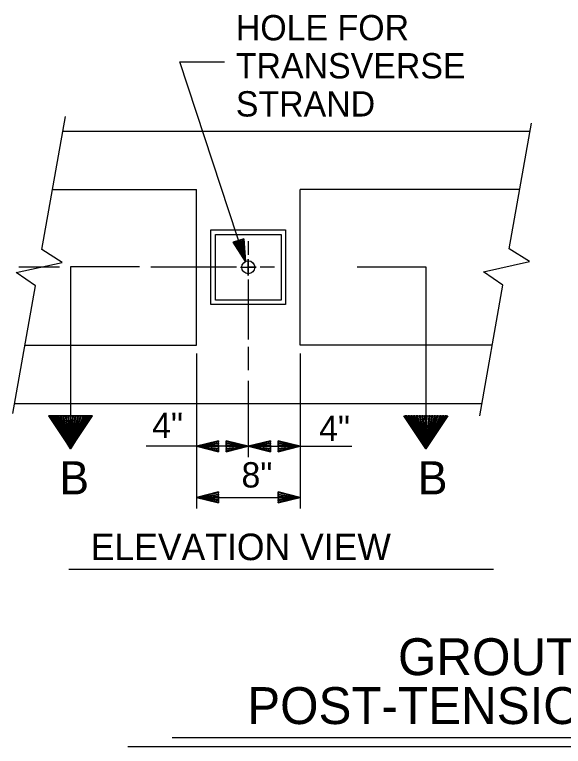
# Model space of a CAD drawing. Extents: x -408 to -23, y -15 to 117.
# Drawn here: x -338.801 to -335.704, y 19.99 to 24.121 of the extents above; entities that cross this region are included whole.
import ezdxf

# ---------------------------------------------------------------- set-up
doc = ezdxf.new("R2010")
doc.units = 0
for name, color, linetype in [('Dimension Lines', 7, 'Continuous'), ('Mis Center Lines', 7, 'Continuous'), ('Structural Steel Lines', 7, 'Continuous'), ('Sup Concrete Girder Lines', 7, 'Continuous'), ('Text', 7, 'Continuous')]:
    doc.layers.add(name, color=color, linetype=linetype)

msp = doc.modelspace()

# ---------------------------------------------------------------- linework, layer by layer
at = {"layer": 'Dimension Lines'}
for p, q in [((-337.7747, 22.2079), (-337.7747, 21.3326)), ((-337.1889, 22.2079), (-337.1889, 21.3326)), ((-337.4818, 21.6841), (-338.0587, 21.6841)), ((-337.4818, 21.6841), (-336.8968, 21.6841)), ((-337.7747, 21.3951), (-337.1889, 21.3951))]:
    msp.add_line(p, q, dxfattribs=at)
for points in [[(-337.4982, 22.727), (-337.8688, 23.8547), (-337.617, 23.8547)], [(-337.5374, 22.8459), (-337.5315, 22.8478), (-337.4984, 22.727), (-337.5255, 22.8498), (-337.5196, 22.8517), (-337.4984, 22.727), (-337.5137, 22.8537), (-337.5077, 22.8556), (-337.4984, 22.727), (-337.5672, 22.8361), (-337.5612, 22.8381), (-337.4984, 22.727), (-337.5553, 22.84), (-337.5493, 22.842), (-337.4984, 22.727), (-337.5434, 22.8439), (-337.5077, 22.8556), (-337.5672, 22.8361), (-337.4984, 22.727), (-337.5077, 22.8556)], [(-337.5255, 22.6943), (-337.4818, 22.6943), (-337.438, 22.6943), (-337.4818, 22.6943), (-337.4818, 22.7402), (-337.4818, 22.6943), (-337.4818, 22.6484), (-337.4818, 22.6943)], [(-338.0953, 22.6974), (-338.4844, 22.6974), (-338.4844, 21.6691)], [(-336.8682, 22.6974), (-336.4792, 22.6974), (-336.4792, 21.6691)], [(-338.6085, 21.8553), (-338.4844, 21.6691), (-338.6009, 21.8553), (-338.5931, 21.8553), (-338.4844, 21.6691), (-338.5854, 21.8553), (-338.5776, 21.8553), (-338.4844, 21.6691), (-338.5698, 21.8553), (-338.5621, 21.8553), (-338.4844, 21.6691), (-338.5543, 21.8553), (-338.5465, 21.8553), (-338.4844, 21.6691), (-338.5387, 21.8553), (-338.531, 21.8553), (-338.4844, 21.6691), (-338.5232, 21.8553), (-338.5154, 21.8553), (-338.4844, 21.6691), (-338.5077, 21.8553), (-338.4999, 21.8553), (-338.4844, 21.6691), (-338.4921, 21.8553), (-338.4766, 21.8553), (-338.4844, 21.6691), (-338.4688, 21.8553), (-338.4611, 21.8553), (-338.4844, 21.6691), (-338.4533, 21.8553), (-338.4455, 21.8553), (-338.4844, 21.6691), (-338.4378, 21.8553), (-338.43, 21.8553), (-338.4844, 21.6691), (-338.4223, 21.8553), (-338.4145, 21.8553), (-338.4844, 21.6691), (-338.4067, 21.8553), (-338.399, 21.8553), (-338.4844, 21.6691), (-338.3912, 21.8553), (-338.3834, 21.8553), (-338.4844, 21.6691), (-338.3756, 21.8553), (-338.3679, 21.8553), (-338.4844, 21.6691), (-338.3602, 21.8553), (-338.6085, 21.8553), (-338.4844, 21.6691), (-338.6009, 21.8553)], [(-336.3551, 21.8553), (-336.4792, 21.6691), (-336.3627, 21.8553), (-336.3704, 21.8553), (-336.4792, 21.6691), (-336.3782, 21.8553), (-336.3859, 21.8553), (-336.4792, 21.6691), (-336.3937, 21.8553), (-336.4015, 21.8553), (-336.4792, 21.6691), (-336.4093, 21.8553), (-336.417, 21.8553), (-336.4792, 21.6691), (-336.4248, 21.8553), (-336.4326, 21.8553), (-336.4792, 21.6691), (-336.4404, 21.8553), (-336.4481, 21.8553), (-336.4792, 21.6691), (-336.4559, 21.8553), (-336.4636, 21.8553), (-336.4792, 21.6691), (-336.4714, 21.8553), (-336.4869, 21.8553), (-336.4792, 21.6691), (-336.4947, 21.8553), (-336.5025, 21.8553), (-336.4792, 21.6691), (-336.5103, 21.8553), (-336.518, 21.8553), (-336.4792, 21.6691), (-336.5258, 21.8553), (-336.5335, 21.8553), (-336.4792, 21.6691), (-336.5413, 21.8553), (-336.549, 21.8553), (-336.4792, 21.6691), (-336.5568, 21.8553), (-336.5646, 21.8553), (-336.4792, 21.6691), (-336.5724, 21.8553), (-336.5801, 21.8553), (-336.4792, 21.6691), (-336.5879, 21.8553), (-336.5957, 21.8553), (-336.4792, 21.6691), (-336.6033, 21.8553), (-336.3551, 21.8553), (-336.4792, 21.6691), (-336.3627, 21.8553)], [(-337.6495, 21.6841), (-337.6495, 21.6779), (-337.7747, 21.6841), (-337.6495, 21.6716), (-337.6495, 21.6654), (-337.7747, 21.6841), (-337.6495, 21.6591), (-337.6495, 21.6528), (-337.7747, 21.6841), (-337.6495, 21.7154), (-337.6495, 21.7092), (-337.7747, 21.6841), (-337.6495, 21.7029), (-337.6495, 21.6966), (-337.7747, 21.6841), (-337.6495, 21.6904), (-337.6495, 21.6528), (-337.6495, 21.7154), (-337.7747, 21.6841), (-337.6495, 21.6528)], [(-337.6069, 21.6841), (-337.6069, 21.6904), (-337.4818, 21.6841), (-337.6069, 21.6966), (-337.6069, 21.7029), (-337.4818, 21.6841), (-337.6069, 21.7092), (-337.6069, 21.7154), (-337.4818, 21.6841), (-337.6069, 21.6528), (-337.6069, 21.6591), (-337.4818, 21.6841), (-337.6069, 21.6654), (-337.6069, 21.6716), (-337.4818, 21.6841), (-337.6069, 21.6779), (-337.6069, 21.7154), (-337.6069, 21.6528), (-337.4818, 21.6841), (-337.6069, 21.7154)], [(-337.3566, 21.6841), (-337.3566, 21.6779), (-337.4818, 21.6841), (-337.3566, 21.6716), (-337.3566, 21.6654), (-337.4818, 21.6841), (-337.3566, 21.6591), (-337.3566, 21.6528), (-337.4818, 21.6841), (-337.3566, 21.7154), (-337.3566, 21.7092), (-337.4818, 21.6841), (-337.3566, 21.7029), (-337.3566, 21.6966), (-337.4818, 21.6841), (-337.3566, 21.6904), (-337.3566, 21.6528), (-337.3566, 21.7154), (-337.4818, 21.6841), (-337.3566, 21.6528)], [(-337.314, 21.6841), (-337.314, 21.6904), (-337.1889, 21.6841), (-337.314, 21.6966), (-337.314, 21.7029), (-337.1889, 21.6841), (-337.314, 21.7092), (-337.314, 21.7154), (-337.1889, 21.6841), (-337.314, 21.6528), (-337.314, 21.6591), (-337.1889, 21.6841), (-337.314, 21.6654), (-337.314, 21.6716), (-337.1889, 21.6841), (-337.314, 21.6779), (-337.314, 21.7154), (-337.314, 21.6528), (-337.1889, 21.6841), (-337.314, 21.7154)], [(-337.6495, 21.3951), (-337.6495, 21.3888), (-337.7747, 21.3951), (-337.6495, 21.3826), (-337.6495, 21.3763), (-337.7747, 21.3951), (-337.6495, 21.3701), (-337.6495, 21.3638), (-337.7747, 21.3951), (-337.6495, 21.4264), (-337.6495, 21.4201), (-337.7747, 21.3951), (-337.6495, 21.4139), (-337.6495, 21.4076), (-337.7747, 21.3951), (-337.6495, 21.4013), (-337.6495, 21.3638), (-337.6495, 21.4264), (-337.7747, 21.3951), (-337.6495, 21.3638)], [(-337.314, 21.3951), (-337.314, 21.4013), (-337.1889, 21.3951), (-337.314, 21.4076), (-337.314, 21.4139), (-337.1889, 21.3951), (-337.314, 21.4201), (-337.314, 21.4264), (-337.1889, 21.3951), (-337.314, 21.3638), (-337.314, 21.3701), (-337.1889, 21.3951), (-337.314, 21.3763), (-337.314, 21.3826), (-337.1889, 21.3951), (-337.314, 21.3888), (-337.314, 21.4264), (-337.314, 21.3638), (-337.1889, 21.3951), (-337.314, 21.4264)]]:
    msp.add_lwpolyline(points, dxfattribs=at)
at = {"layer": 'Mis Center Lines'}
for p, q in [((-337.4818, 22.8426), (-337.4818, 22.7642)), ((-338.5469, 22.6943), (-338.777, 22.6943)), ((-337.5482, 22.6943), (-338.0328, 22.6943)), ((-337.3331, 22.6943), (-337.4142, 22.6943)), ((-337.4818, 22.6251), (-337.4818, 22.2865)), ((-337.4818, 22.2448), (-337.4818, 22.1135)), ((-337.4818, 22.0539), (-337.4818, 21.6216))]:
    msp.add_line(p, q, dxfattribs=at)
at = {"layer": 'Structural Steel Lines'}
msp.add_lwpolyline([(-337.6667, 22.8792), (-337.2969, 22.8792), (-337.2969, 22.5094), (-337.6667, 22.5094), (-337.6667, 22.8792)], dxfattribs=at)
msp.add_circle((-337.4818, 22.6943), 0.0366, dxfattribs=at)
at = {"layer": 'Sup Concrete Girder Lines'}
for p, q in [((-338.5289, 23.4634), (-335.8923, 23.4634)), ((-338.587, 23.1338), (-337.7747, 23.1338)), ((-337.7747, 22.2549), (-337.7747, 23.1338)), ((-337.1889, 22.2549), (-337.1889, 23.1338)), ((-335.9504, 23.1338), (-337.1889, 23.1338)), ((-338.742, 22.2549), (-337.7747, 22.2549)), ((-336.1053, 22.2549), (-337.1889, 22.2549)), ((-338.8001, 21.9253), (-336.1635, 21.9253))]:
    msp.add_line(p, q, dxfattribs=at)
for points in [[(-338.81, 21.8682), (-338.683, 22.5893), (-338.791, 22.6639), (-338.5327, 22.722), (-338.6469, 22.7944), (-338.5139, 23.5458)], [(-336.1756, 21.8551), (-336.0456, 22.5938), (-336.1536, 22.6684), (-335.8952, 22.7265), (-336.0094, 22.799), (-335.8839, 23.5082)], [(-337.6924, 22.9049), (-337.2712, 22.9049), (-337.2712, 22.4837), (-337.6924, 22.4837), (-337.6924, 22.9049)]]:
    msp.add_lwpolyline(points, dxfattribs=at)
at = {"layer": 'Text'}
for p, q in [((-338.4947, 20.9908), (-336.0988, 20.9908)), ((-337.9117, 20.0396), (-330.8925, 20.0396)), ((-338.1617, 19.9896), (-330.6425, 19.9896))]:
    msp.add_line(p, q, dxfattribs=at)

# ---------------------------------------------------------------- texts
for s, height, p in [('HOLE FOR', 0.14302, (-337.5521, 23.9754)), ('TRANSVERSE ', 0.143021, (-337.5521, 23.7604)), ('STRAND', 0.14302, (-337.5521, 23.5454)), ('4"', 0.14302, (-338.0246, 21.7296)), ('4"', 0.14302, (-337.0822, 21.7127)), ('B', 0.1875, (-338.5479, 21.4119)), ('8"', 0.14302, (-337.5203, 21.451)), ('B', 0.1875, (-336.5249, 21.4119)), ('ELEVATION VIEW', 0.15, (-338.3712, 21.0409)), ('GROUTED RECESS AT END OF', 0.208281, (-336.6369, 20.3916)), ('POST-TENSIONED STRAND CORED SLABS', 0.208281, (-337.4879, 20.1156))]:
    msp.add_text(s, height=height, dxfattribs=at).set_placement(p)

doc.saveas('drawing.dxf')
